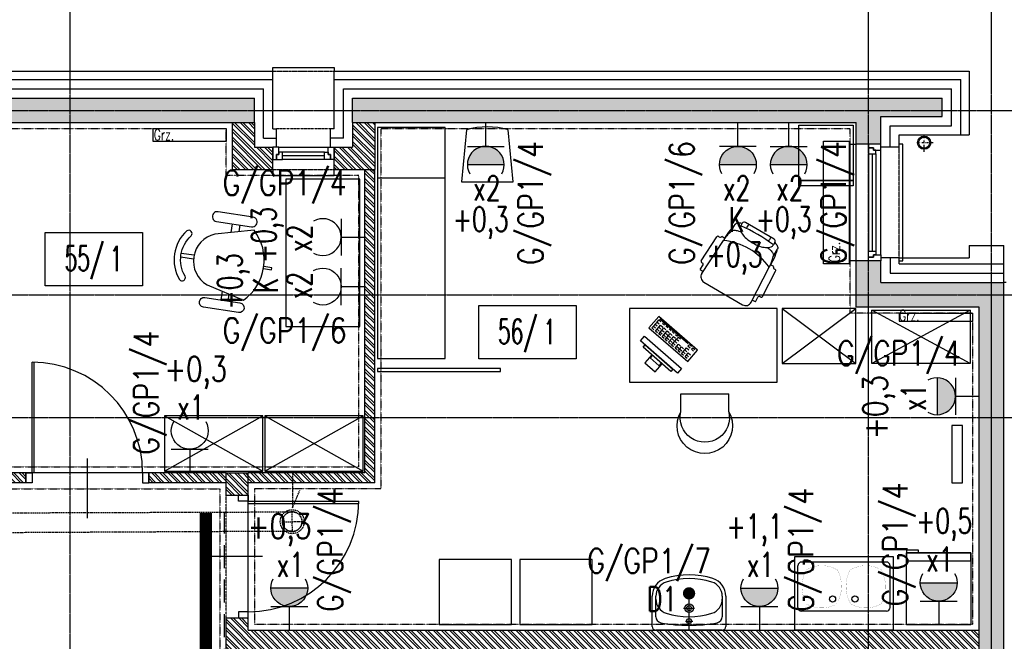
# Model space of a CAD drawing. Extents: x -7228 to 74941, y -112898 to 85621.
# Tile 456 of 635: x 55686 to 56488, y 39284 to 39790. Entities that reach past the tile are written whole.
import ezdxf
from ezdxf.enums import TextEntityAlignment as Align

# ---------------------------------------------------------------- set-up
doc = ezdxf.new("R2010")
doc.units = 0
for name, pattern in [('CENTER', [2, 1.25, -0.25, 0.25, -0.25]), ('DASHDOT', [1, 0.5, -0.25, 0, -0.25]), ('DASHED', [0.75, 0.5, -0.25]), ('DASHED2', [0.375, 0.25, -0.125]), ('DIVIDE', [31.75, 12.7, -6.35, 0, -6.35, 0, -6.35])]:
    doc.linetypes.add(name, pattern=pattern)
doc.layers.get('0').update_dxf_attribs({"color": 101, "linetype": 'CONTINUOUS'})
for name, color, linetype in [('Drz---drzwi', 5, 'CONTINUOUS'), ('E35', 6, 'CONTINUOUS'), ('E50', 3, 'CONTINUOUS'), ('E50kor', 3, 'CONTINUOUS'), ('Ins-co', 2, 'CONTINUOUS'), ('Ins-ppoz-opis', 240, 'CONTINUOUS'), ('Ins-went', 141, 'CONTINUOUS'), ('Mkd-piony', 86, 'CONTINUOUS'), ('Okn---okna', 5, 'CONTINUOUS'), ('Opis-pom', 6, 'CONTINUOUS'), ('Opis_pom_ramka', 6, 'CONTINUOUS'), ('Os-osie glowne', 1, 'CENTER'), ('Sc-beton', 7, 'CONTINUOUS'), ('Sc-beton-hatch', 86, 'CONTINUOUS'), ('Sc-cegla pustak', 42, 'CONTINUOUS'), ('Sc-cegla pustak-hatch', 8, 'CONTINUOUS'), ('Sc-drewno', 22, 'CONTINUOUS'), ('Sc-izolacja term-styropian', 151, 'STYROPIAN-KA'), ('Sc-kamien', 31, 'CONTINUOUS'), ('Sc-nadproza kon', 5, 'DASHED2'), ('Sc-silikat', 61, 'CONTINUOUS'), ('Suf-widok', 8, 'CONTINUOUS'), ('Wyp-kuchnia', 71, 'CONTINUOUS'), ('Wyp-meble', 155, 'CONTINUOUS'), ('Wyp-sanitar', 131, 'CONTINUOUS')]:
    doc.layers.add(name, color=color, linetype=linetype)
doc.styles.add('KA wymiar', font='romans.shx', dxfattribs={"width": 0.6})
doc.styles.add('ROMANS', font='romans', dxfattribs={"width": 0.85})
doc.linetypes.add('BATTING', pattern='A,0.0001,-0.1,[134,ltypeshp.shx,S=0.1,R=0,X=-0.1,Y=0],-0.2,[134,ltypeshp.shx,S=0.1,R=180,X=0.1,Y=0],-0.1', length=0.4001)
doc.linetypes.add('STYROPIAN-KA', pattern='A,0.0001,-0.1,[135,ltypeshp.shx,S=0.1,R=0,X=-0.1,Y=0],0,[135,ltypeshp.shx,S=0.1,R=180,X=0.1,Y=0],-0.1', length=0.2001)
doc.linetypes.add('ZIGZAG', pattern='A,0.00254,-5.08,[131,ltypeshp.shx,S=5.08,R=0,X=-5.08,Y=0],-10.16,[131,ltypeshp.shx,S=5.08,R=180,X=5.08,Y=0],-5.08', length=20.32254)

# ---------------------------------------------------------------- blocks, each defined once
blk = doc.blocks.new('_0630_DRZWI_90')
at = {"ltscale": 7}
for p, q in [((5, 8), (5, 98)), ((6.8, 8), (6.8, 97.98))]:
    blk.add_line(p, q, dxfattribs=at)
at = {"ltscale": 25}
for p, q in [((50, 19.7), (50, -28.9)), ((5, 8), (0, 8)), ((0, 8), (5, 8)), ((0, 0), (0, 8)), ((5, 0), (0, 0)), ((5, 0), (0, 0)), ((95, 8), (5, 8)), ((5, 8), (5, 0)), ((95, 8), (95, 0)), ((100, 8), (95, 8)), ((95, 0), (100, 0)), ((95, 0), (100, 0)), ((100, 0), (100, 8))]:
    blk.add_line(p, q, dxfattribs=at)
at = {"ltscale": 7}
blk.add_arc((5, 8), 90, 0, 90, dxfattribs=at)
blk = doc.blocks.new('_fkhjgfkk')
for p, q in [((-18, -95), (-18, 0)), ((-18, 0), (-15, 0)), ((20, -95), (20, 0)), ((25, 0), (20, 0)), ((25, -95), (25, 0)), ((0, -90), (0, -5)), ((4, -8), (4, -87)), ((7, -8), (7, -87)), ((10, -8), (10, -87)), ((-15, -95), (-18, -95)), ((20, -95), (25, -95))]:
    blk.add_line(p, q)
at = {"linetype": 'DASHED2'}
blk.add_line((-15, -95), (-15, 0), dxfattribs=at)
for points in [[(0, -5), (0, 0), (10, 0), (10, -3), (6, -3), (6, -5)], [(4, -8), (4, -5), (6, -5), (6, -3), (10, -3), (10, -5), (10, -8)], [(4, -87), (4, -90), (6, -90), (6, -92), (10, -92), (10, -90), (10, -87)], [(0, -90), (0, -95), (10, -95), (10, -92), (6, -92), (6, -90)]]:
    blk.add_lwpolyline(points, close=True)
blk = doc.blocks.new('umywalka_60x45')
at = {"ltscale": 25}
for p, q in [((-27, 0), (27, 0)), ((-30, -27.72), (-30, -3)), ((3, -7.5), (-3, -7.5)), ((0, -4.5), (0, -10.5)), ((30, -3), (30, -27.72)), ((-27, -27.72), (-27, -11.03)), ((0, -13.5), (0, -22.5)), ((27, -11.03), (27, -27.72)), ((4.5, -18), (-4.5, -18))]:
    blk.add_line(p, q, dxfattribs=at)
for centre, radius in [((0, -7.5), 2), ((0, -18), 3.5), ((0, -18), 2)]:
    blk.add_circle(centre, radius, dxfattribs=at)
for centre, radius, start, end in [((27, -3), 3, 0, 90), ((-27, -3), 3, 90, 180), ((-22, -11.03), 5, 100.52627, 180), ((0, -129.43), 125.43, 79.47373, 100.52627), ((22, -11.03), 5, 0, 79.47373), ((-15, -25.28), 12, 107.3129, 180), ((0, -73.4), 62.4, 72.6871, 107.3129), ((15, -25.28), 12, 0, 72.6871), ((-15, -27.72), 15, 180, 252.6871), ((-15, -27.72), 12, 180, 252.6871), ((15, -27.72), 12, 287.3129, 0), ((15, -27.72), 15, 287.3129, 0), ((0, 20.4), 62.4, 252.6871, 287.3129), ((0, 20.4), 65.4, 252.6871, 287.3129)]:
    blk.add_arc(centre, radius, start, end, dxfattribs=at)
blk = doc.blocks.new('zle02_r')
for p, q in [((0, 60), (80, 60)), ((0, 0), (0, 60)), ((80, 60), (80, 0)), ((2.5, 41.5), (2.5, 7.5)), ((5.5, 44.5), (74.5, 44.5)), ((77.5, 41.5), (77.5, 7.5)), ((80, 0), (0, 0)), ((5.5, 4.5), (74.5, 4.5))]:
    blk.add_line(p, q)
at = {"const_width": 0.1}
for points in [[(9.817, 38.585, -0.2615524), (34.552, 38.585, -0.2548149), (35.07, 11.033, -0.276517), (9.817, 10.774, -0.2608079), (9.817, 38.585, -1.0083853)], [(70.555, 38.585, 0.2615524), (45.82, 38.585, 0.2548149), (45.302, 11.033, 0.276517), (70.555, 10.774, 0.2608079), (70.555, 38.585, 1.0083853)]]:
    blk.add_lwpolyline(points, format="xyb", dxfattribs=at)
for centre in [(31.057, 34.594), (49.315, 34.594)]:
    blk.add_circle(centre, 2.5)
for centre, start, end in [((5.5, 41.5), 90, 180), ((74.5, 41.5), 0, 90), ((5.5, 7.5), 180, 270), ((74.5, 7.5), 270, 0)]:
    blk.add_arc(centre, 3, start, end)
blk = doc.blocks.new('_fkghjkljhl')
for p, q in [((-50, 85), (-50, 88)), ((-50, 88), (0, 88)), ((0, 88), (0, 85)), ((-45, 23), (-5, 23)), ((-8, 19), (-42, 19)), ((-8, 16), (-42, 16)), ((-8, 13), (-42, 13)), ((-50, 5), (-50, 0)), ((-50, 0), (0, 0)), ((0, 0), (0, 5))]:
    blk.add_line(p, q)
at = {"linetype": 'DASHED2'}
for p, q in [((-50, 85), (0, 85)), ((-50, 5), (0, 5))]:
    blk.add_line(p, q, dxfattribs=at)
for points in [[(-45, 23), (-50, 23), (-50, 13), (-47, 13), (-47, 17), (-45, 17)], [(-42, 19), (-45, 19), (-45, 17), (-47, 17), (-47, 13), (-45, 13), (-42, 13)], [(-8, 19), (-5, 19), (-5, 17), (-3, 17), (-3, 13), (-5, 13), (-8, 13)], [(-5, 23), (0, 23), (0, 13), (-3, 13), (-3, 17), (-5, 17)]]:
    blk.add_lwpolyline(points, close=True)
blk = doc.blocks.new('_opis_pom_metka')
at = {"layer": 'Opis_pom_ramka'}
blk.add_lwpolyline([(-33.13, 0), (32.87, 0), (32.87, -36), (-33.13, -36)], close=True, dxfattribs=at)
at = {"style": 'KA wymiar', "width": 0.6}
blk.add_attdef('KO/', text='', height=16.8, dxfattribs=at).set_placement((3.45, -25.87), align=Align.RIGHT)
blk.add_attdef('NR', (3.8, -26.16), '', height=16.8, dxfattribs=at)
blk = doc.blocks.new('rs75')
at = {"layer": 'Mkd-piony', "color": 251, "linetype": 'DASHDOT', "ltscale": 3}
for p, q in [((4242.42, -1395.53), (4230.15, -1395.53)), ((4236.28, -1401.66), (4236.28, -1389.4))]:
    blk.add_line(p, q, dxfattribs=at)
at = {"layer": 'Mkd-piony', "color": 251, "ltscale": 10}
blk.add_circle((4236.28, -1395.53), 4.5, dxfattribs=at)
at = {"layer": 'Mkd-piony'}
blk.add_circle((4236.28, -1395.53), 3.75, dxfattribs=at)
blk = doc.blocks.new('f003')
for p, q in [((-1.57, 74.64), (-1.57, 64.11)), ((1.57, 74.64), (1.57, 64.11))]:
    blk.add_line(p, q)
for points in [[(-16.72, 68.75, -0.355253), (16.72, 68.75, 0.881097), (20.07, 72.87, 0.355253), (-20.07, 72.87, 0.881097)], [(-28.78, 18.9, 0.427449), (28.78, 18.9), (20.81, 50.02, 0.679656), (-20.81, 50.02)], [(-31.3, 21.37, -1), (-39.3, 21.37), (-39.3, 50.18, -1), (-31.3, 50.18)], [(31.3, 21.37, 1), (39.3, 21.37), (39.3, 50.18, 1), (31.3, 50.18)]]:
    blk.add_lwpolyline(points, format="xyb", close=True)
for points in [[(-24.15, 36.98), (-31.3, 36.98)], [(24.15, 36.98), (31.3, 36.98)], [(-31.3, 31.03), (-25.68, 31.03)], [(31.3, 31.03), (25.68, 31.03)], [(-0.85, 6.61), (-0.85, 0), (0.85, 0), (0.85, 6.61)]]:
    blk.add_lwpolyline(points)
blk = doc.blocks.new('lodówka electrolux')
at = {"layer": 'Wyp-meble'}
for points in [[(-52.5, 0), (0, 0), (0, 58.7), (-52.5, 58.7)], [(0, 0), (-52.5, 0), (-52.5, 6.62), (0, 6.62)], [(-52.5, 0), (-42.55, 0), (-42.55, -2.01), (-52.5, -2.01)]]:
    blk.add_lwpolyline(points, close=True, dxfattribs=at)
blk = doc.blocks.new('sof11_r')
for p, q in [((19.98, 34.88), (19.38, 34.85)), ((19.38, 34.85), (19.53, 31.85)), ((20.87, 36.93), (20.93, 35.93)), ((53.8, 33.56), (21.8, 31.85)), ((45.17, 39.11), (21.82, 37.98)), ((46.23, 38.16), (46.28, 37.16)), ((51.6, 36.44), (47.33, 36.22)), ((51.6, 36.44), (51.76, 33.45)), ((2, 25.76), (4.37, 25.76)), ((12.61, 30.34), (5.61, 30.34)), ((59.07, -7.89), (59.07, 28.56)), ((0, 23.76), (0, -3.09)), ((2, -5.09), (4.37, -5.09)), ((12.61, -9.66), (5.61, -9.66)), ((19.38, -14.18), (19.53, -11.18)), ((19.98, -14.21), (19.38, -14.18)), ((20.87, -16.26), (20.93, -15.26)), ((53.8, -12.88), (21.8, -11.18)), ((51.6, -15.77), (47.33, -15.54)), ((51.6, -15.77), (51.76, -12.78)), ((45.17, -18.43), (21.82, -17.31)), ((46.23, -17.49), (46.28, -16.49))]:
    blk.add_line(p, q)
for points in [[(2.23, 25.76, -0.030204), (2.78, 27.41, -0.097163), (4.32, 29.79, -0.203453), (5.61, 30.34, -0.203453)], [(4.37, -5.09, 0.184283), (6.75, -4.18, 0.102242), (9.43, -0.57, 0.061197), (10.93, 4.08, 0.047488), (11.52, 10.34, 0.047488), (10.93, 16.59, 0.061197), (9.43, 21.24, 0.102242), (6.75, 24.85, 0.184283), (4.37, 25.76, 0.184283)], [(8.71, 22.55, -0.01879), (8.95, 24.41, -0.054131), (9.78, 27.41, -0.097163), (11.32, 29.79, -0.203453), (12.61, 30.34, -0.203453)], [(2.23, -5.09, 0.030204), (2.78, -6.74, 0.097163), (4.32, -9.12, 0.203453), (5.61, -9.66, 0.203453)], [(8.71, -1.88, 0.01879), (8.95, -3.74, 0.054131), (9.78, -6.74, 0.097163), (11.32, -9.12, 0.203453), (12.61, -9.66, 0.203453)]]:
    blk.add_lwpolyline(points, format="xyb")
for centre, radius, start, end in [((19.93, 35.88), 1, 273.04478, 3.04478), ((21.87, 36.99), 1, 93.04478, 183.04478), ((45.23, 38.11), 1, 3.04478, 93.04478), ((47.28, 37.21), 1, 183.04478, 273.04478), ((54.07, 28.56), 5, 0, 93.04478), ((2, 23.76), 2, 90, 180), ((122.88, 10.34), 119.5, 172.58553, 187.41447), ((18.77, -22.91), 54.85, 86.83081, 103.88055), ((21.41, 5.61), 26.24, 89.1562, 109.59965), ((68.33, 10.34), 51.27, 155.1826, 204.8174), ((1.91, 14.05), 6.89, 73.91414, 106.08586), ((1.91, 6.62), 6.89, 253.91414, 286.08586), ((2, -3.09), 2, 180, 270), ((54.07, -7.89), 5, 266.95522, 0), ((18.77, 43.58), 54.85, 256.11945, 273.16919), ((21.41, 15.06), 26.24, 250.40035, 270.8438), ((19.93, -15.21), 1, 356.95522, 86.95522), ((47.28, -16.54), 1, 86.95522, 176.95522), ((21.87, -16.31), 1, 176.95522, 266.95522), ((45.23, -17.44), 1, 266.95522, 356.95522)]:
    blk.add_arc(centre, radius, start, end)
blk = doc.blocks.new('klawiatura do PC')
at = {"layer": 'Wyp-meble'}
blk.add_lwpolyline([(0, 0), (46.62, 0), (46.62, -13.54), (0, -13.54)], close=True, dxfattribs=at)
for points in [[(4.66, -1.7), (2.2, -1.7), (2.2, -8.71), (4.66, -8.71)], [(2.2, -3.82), (4.69, -3.82)], [(2.2, -6.22), (4.69, -6.22)], [(2.2, -8.71), (2.2, -11.22), (4.68, -11.22)], [(9, -1.7), (6.54, -1.7), (6.54, -8.71), (9, -8.71)], [(6.54, -3.82), (9.02, -3.82)], [(6.54, -6.22), (9.02, -6.22)], [(12.79, -1.7), (10.32, -1.7), (10.32, -8.71), (12.79, -8.71)], [(10.32, -3.82), (12.81, -3.82)], [(10.32, -6.22), (12.81, -6.22)], [(16.76, -1.7), (14.29, -1.7), (14.29, -8.71), (16.76, -8.71)], [(14.29, -3.82), (16.78, -3.82)], [(14.29, -6.22), (16.78, -6.22)], [(20.54, -1.7), (18.08, -1.7), (18.08, -8.71), (20.54, -8.71)], [(18.08, -3.82), (20.56, -3.82)], [(18.08, -6.22), (20.56, -6.22)], [(24.51, -1.7), (22.05, -1.7), (22.05, -8.71), (24.51, -8.71)], [(22.05, -3.82), (24.53, -3.82)], [(22.05, -6.22), (24.53, -6.22)], [(28.2, -1.7), (25.74, -1.7), (25.74, -8.71), (28.2, -8.71)], [(25.74, -3.82), (28.22, -3.82)], [(25.74, -6.22), (28.22, -6.22)], [(25.74, -8.71), (25.74, -11.22), (28.22, -11.22)], [(32.45, -1.7), (29.98, -1.7), (29.98, -6.25), (32.45, -6.25)], [(29.98, -3.82), (32.47, -3.82)], [(36.14, -1.7), (33.68, -1.7), (33.68, -6.25), (36.14, -6.25)], [(33.68, -3.82), (36.16, -3.82)], [(40.2, -1.7), (37.74, -1.7), (37.74, -8.71), (40.2, -8.71)], [(37.74, -3.82), (40.22, -3.82)], [(37.74, -6.22), (40.22, -6.22)], [(44.36, -1.7), (41.89, -1.7), (41.89, -6.25), (44.36, -6.25)], [(41.89, -3.82), (44.38, -3.82)], [(2.21, -12.7), (36.08, -12.7)], [(6.54, -11.23), (9.13, -11.23)], [(10.42, -11.23), (13.01, -11.23)], [(14.39, -11.23), (16.97, -11.23)], [(18.17, -11.23), (20.76, -11.23)], [(22.14, -11.23), (24.73, -11.23)], [(40.26, -10.56), (37.7, -10.56), (37.7, -12.54), (40.26, -12.54)], [(44.39, -10.6), (41.9, -10.6), (41.9, -12.54), (44.35, -12.54)]]:
    blk.add_lwpolyline(points, dxfattribs=at)
blk = doc.blocks.new('monitor')
at = {"layer": 'Wyp-meble'}
for points in [[(14.34, -37.34), (19, -35.55), (4.67, 1.79), (0, 0)], [(17.21, -30.88), (19.55, -29.99), (8.79, -1.98), (6.46, -2.88)], [(12.15, -10.73), (20.33, -7.58), (24.37, -18.1), (16.19, -21.24)], [(12.38, -11.32), (15.06, -10.28), (18.65, -19.62), (15.96, -20.65)]]:
    blk.add_lwpolyline(points, close=True, dxfattribs=at)
blk = doc.blocks.new('W046')
for p, q in [((0, 20.9), (0, 0)), ((56.2, 20.9), (56.2, 0)), ((0, 0), (56.2, 0))]:
    blk.add_line(p, q)
for centre, radius, start, end in [((28.1, 37.4), 32.6, 329.5569, 210.4431), ((28.1, 27.7), 28.9, 346.3666, 193.6334)]:
    blk.add_arc(centre, radius, start, end)
blk = doc.blocks.new('A$C5F631330')
at = {"layer": 'Wyp-meble'}
for p, q in [((5180.36, 5130.01), (5235.36, 5130.01)), ((5509.75, 5023.9), (5569.75, 4978.9)), ((5509.75, 4978.9), (5569.75, 5023.9)), ((5662.74, 5022.4), (5582.74, 4978.9)), ((5662.74, 4978.9), (5582.74, 5022.4)), ((5006.85, 4936.43), (5086.85, 4891.43)), ((5006.85, 4891.43), (5086.85, 4936.43)), ((5088.6, 4936.43), (5168.6, 4891.43)), ((5088.6, 4891.43), (5168.6, 4936.43))]:
    blk.add_line(p, q, dxfattribs=at)
for points in [[(5235.36, 4983.01), (5235.36, 5171.01), (5180.36, 5171.01), (5180.36, 4983.01)], [(5523.35, 5172.84), (5567.35, 5172.84), (5567.35, 5127.84), (5523.35, 5127.84)], [(5105.72, 5129.11), (5105.72, 5009.11), (5165.72, 5009.11), (5165.72, 5129.11)], [(5567.35, 5123.59), (5523.35, 5123.59), (5523.35, 5127.84), (5567.35, 5127.84)], [(5509.75, 5023.9), (5509.75, 4978.9), (5569.75, 4978.9), (5569.75, 5023.9)], [(5662.74, 4978.9), (5582.74, 4978.9), (5582.74, 5022.4), (5662.74, 5022.4)], [(5180.36, 4975.07), (5180.36, 4972.57), (5280.36, 4972.57), (5280.36, 4975.07)], [(5006.85, 4891.43), (5086.85, 4891.43), (5086.85, 4936.43), (5006.85, 4936.43)], [(5088.6, 4891.43), (5168.6, 4891.43), (5168.6, 4936.43), (5088.6, 4936.43)], [(5647.9, 4928.5), (5647.9, 4882), (5656.4, 4882), (5656.4, 4928.5)], [(5289.42, 4766.69), (5289.42, 4819.69), (5230.42, 4819.69), (5230.42, 4766.69)], [(5355, 4766.69), (5355, 4819.69), (5296, 4819.69), (5296, 4766.69)]]:
    blk.add_lwpolyline(points, close=True, dxfattribs=at)
blk.add_lwpolyline([(5248.68, 5126.98), (5290.78, 5126.98), (5286.49, 5169.09, 0.146016), (5252.7, 5169.09)], format="xyb", close=True, dxfattribs=at)
blk.add_lwpolyline([(5385.49, 5023.9), (5385.49, 4963.9), (5505.49, 4963.9), (5505.49, 5023.9), (5385.49, 5023.9)], dxfattribs=at)
for name, p, rotation in [('f003', (5094.08, 5056.11), 81.31794638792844), ('sof11_r', (5482.51, 5092.25), 239.7635148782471)]:
    blk.add_blockref(name, p, dxfattribs=dict(at, rotation=rotation))
for name, p, xscale, yscale, zscale, rotation in [('klawiatura do PC', (5401.15, 5008.14), -0.9000000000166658, 0.8999999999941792, 0.9, 138.9334507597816), ('W046', (5427.21, 4954.22), -0.6929999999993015, 0.6929999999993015, 0.6930000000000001, 180)]:
    blk.add_blockref(name, p, dxfattribs=dict(at, xscale=xscale, yscale=yscale, zscale=zscale, rotation=rotation))
at = {"layer": 'Wyp-meble', "xscale": -1}
for name, p, rotation in [('monitor', (5397.6, 5001.28), 69.9367676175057), ('lodówka electrolux', (5663.32, 4825.05), 180)]:
    blk.add_blockref(name, p, dxfattribs=dict(at, rotation=rotation))
blk = doc.blocks.new('g2')
at = {"layer": 'E35'}
blk.add_line((15, 19.27), (-15, 19.27), dxfattribs=at)
blk.add_arc((0, 34.27), 15, 150, 30, dxfattribs=at)
at = {"layer": 'E50'}
blk.add_line((0, 19.27), (0, 0), dxfattribs=at)

msp = doc.modelspace()

# ---------------------------------------------------------------- hatches: boundary and pattern name
at = {"layer": 'E35'}
for points in [[(56050.926, 39672.202, -1), (56080.926, 39672.202)], [(56256.139, 39672.202, -1), (56286.139, 39672.202)], [(56297.574, 39672.202, -1), (56327.574, 39672.202)], [(56433.277, 39468.828, 1), (56433.277, 39498.828)], [(56449.621, 39332.095), (56419.621, 39332.095, 1)], [(55890.941, 39327.742, 1), (55920.941, 39327.742)], [(56303.635, 39327.742), (56273.635, 39327.742, 1)]]:
    msp.add_hatch(color=256, dxfattribs=at).paths.add_polyline_path(points)
at = {"layer": 'Sc-beton-hatch'}
h = msp.add_hatch(dxfattribs=at)
h.set_pattern_fill('ANSI33', color=256, style=0)
h.paths.add_polyline_path([(54897.547, 39726.472), (54897.547, 39706.472), (54947.547, 39706.472), (54947.547, 39688.972), (54967.547, 39688.972), (54967.547, 39706.472), (55377.547, 39706.472), (55377.547, 39726.472)])
h.paths.add_polyline_path([(54967.547, 39593.972), (54947.547, 39593.972), (54947.547, 39576.472), (54807.547, 39576.472), (54807.547, 39556.472), (54847.547, 39556.472), (54847.547, 39066.472), (54497.547, 39066.472), (54497.547, 39046.472), (54847.547, 39046.472), (54847.547, 39003.472), (54867.547, 39003.472), (54867.547, 39046.472), (55360.547, 39046.472), (55360.547, 39066.472), (54867.547, 39066.472), (54867.547, 39556.472), (54967.547, 39556.472)])
h.paths.add_polyline_path([(55562.547, 39591.472), (55537.547, 39591.472), (55537.547, 39541.472), (55562.547, 39541.472)])
h.paths.add_polyline_path([(55877.547, 39706.472), (55877.547, 39726.472), (55457.547, 39726.472), (55457.547, 39706.472)])
h = msp.add_hatch(dxfattribs=at)
h.set_pattern_fill('ANSI33', color=256, style=0)
h.paths.add_polyline_path([(56437.547, 39711.472), (56437.547, 39726.472), (55957.547, 39726.472), (55957.547, 39706.472), (56367.547, 39706.472), (56367.547, 39688.972), (56387.547, 39688.972), (56387.547, 39711.472)])
h.paths.add_polyline_path([(56387.547, 39576.472), (56387.547, 39593.972), (56367.547, 39593.972), (56367.547, 39556.472), (56467.547, 39556.472), (56467.547, 39066.472), (56445.547, 39066.472), (56445.547, 39046.472), (56467.547, 39046.472), (56467.547, 39003.472), (56487.547, 39003.472), (56487.547, 39576.472)])
h.paths.add_polyline_path([(56076.547, 39066.472), (56076.547, 39046.472), (56385.547, 39046.472), (56385.547, 39066.472)])
h.paths.add_polyline_path([(56046.547, 39046.472), (56046.547, 39066.472), (55946.547, 39066.472), (55946.547, 39046.472)])
at = {"layer": 'Sc-cegla pustak-hatch'}
h = msp.add_hatch(dxfattribs=at)
h.set_pattern_fill('ANSI32', color=256, scale=0.5, angle=90, style=0)
h.paths.add_polyline_path([(55562.547, 39706.472), (55554.547, 39706.472), (55554.547, 39591.472), (55562.547, 39591.472)])
h.paths.add_polyline_path([(55562.547, 39541.472), (55554.547, 39541.472), (55554.547, 39421.472), (55523.547, 39421.472), (55523.547, 39413.472), (55691.547, 39413.472), (55691.547, 39421.472), (55562.547, 39421.472)])
h.paths.add_polyline_path([(55854.547, 39413.472), (55854.547, 39421.472), (55791.547, 39421.472), (55791.547, 39413.472)])
h.paths.add_polyline_path([(55975.547, 39413.472), (55975.547, 39668.472), (55967.547, 39668.472), (55967.547, 39421.472), (55872.547, 39421.472), (55872.547, 39413.472)])
h = msp.add_hatch(dxfattribs=at)
h.set_pattern_fill('ANSI32', color=256, scale=0.5, angle=90, style=0)
h.paths.add_polyline_path([(55877.547, 39686.472), (55877.547, 39706.472), (55859.547, 39706.472), (55859.547, 39668.472), (55892.547, 39668.472), (55892.547, 39686.472)])
h.paths.add_polyline_path([(55975.547, 39668.472), (55975.547, 39706.472), (55957.547, 39706.472), (55957.547, 39686.472), (55942.547, 39686.472), (55942.547, 39668.472)])
h.paths.add_polyline_path([(55854.547, 39421.472), (55854.547, 39403.472), (55872.547, 39403.472), (55872.547, 39421.472)])
h.paths.add_polyline_path([(55872.547, 39275.472), (56367.547, 39275.472), (56367.547, 39066.472), (56385.547, 39066.472), (56385.547, 39275.472), (56467.547, 39275.472), (56467.547, 39293.472), (55872.547, 39293.472), (55872.547, 39303.472), (55854.547, 39303.472), (55854.547, 39214.472), (55872.547, 39214.472)])
h.paths.add_polyline_path([(55872.547, 39098.472), (55872.547, 39114.472), (55854.547, 39114.472), (55854.547, 39066.472), (55854.547, 39046.472), (55872.547, 39046.472), (55872.547, 39066.472), (55865.047, 39066.472), (55865.047, 39073.972), (55872.547, 39073.972), (55872.547, 39080.472), (55946.547, 39080.472), (55946.547, 39066.472), (55964.547, 39066.472), (55964.547, 39098.472)])

# ---------------------------------------------------------------- linework, layer by layer
at = {"layer": 'E35'}
for p, q in [((56080.926, 39672.202), (56050.926, 39672.202)), ((56286.139, 39672.202), (56256.139, 39672.202)), ((56327.574, 39672.202), (56297.574, 39672.202)), ((56433.277, 39498.828), (56433.277, 39468.828)), ((56419.621, 39332.095), (56449.621, 39332.095)), ((55920.941, 39327.742), (55890.941, 39327.742)), ((56273.635, 39327.742), (56303.635, 39327.742)), ((56231.403, 39293.472), (56231.403, 39323.472))]:
    msp.add_line(p, q, dxfattribs=at)
at = {"layer": 'E35', "const_width": 5}
msp.add_lwpolyline([(56231.403, 39325.972, 1), (56231.403, 39320.972, 1)], format="xyb", close=True, dxfattribs=at)
at = {"layer": 'E50kor', "linetype": 'DASHED2', "ltscale": 75}
msp.add_line((55853.094, 38837.807), (55853.094, 39388.769), dxfattribs=at)
at = {"layer": 'E50kor', "const_width": 10}
msp.add_lwpolyline([(55838.094, 38852.807), (55838.094, 39388.769)], dxfattribs=at)
at = {"layer": 'Ins-co'}
for points in [[(55794.902, 39701.376), (55794.902, 39691.376), (55854.902, 39691.376), (55854.902, 39701.376)], [(56340.816, 39691.472), (56361.816, 39691.472), (56361.816, 39591.472), (56340.816, 39591.472)], [(56402.341, 39551.286), (56402.341, 39544.886), (56462.341, 39544.886), (56462.341, 39551.286)]]:
    msp.add_lwpolyline(points, close=True, dxfattribs=at)
at = {"layer": 'Ins-ppoz-opis', "linetype": 'ZIGZAG', "ltscale": 0.038}
msp.add_lwpolyline([(56477.547, 39003.472), (56477.547, 39576.472)], dxfattribs=at)
at = {"layer": 'Ins-went', "linetype": 'DASHED', "ltscale": 2}
for p, q in [((55649.358, 39388.927), (55908.158, 39389.794)), ((55908.546, 39373.799), (55908.158, 39389.794)), ((55900.355, 39381.602), (55916.35, 39381.99)), ((55649.358, 39372.927), (55908.536, 39374.235))]:
    msp.add_line(p, q, dxfattribs=at)
msp.add_lwpolyline([(55908.509, 39423.282), (55908.509, 39393.044), (55914.531, 39407.058)], dxfattribs=at)
for radius in [9.75, 8]:
    msp.add_circle((55908.352, 39381.796), radius, dxfattribs=at)
for start, end in [(91.388484, 271.388484), (271.388484, 91.388484)]:
    msp.add_arc((55908.352, 39381.796), 8, start, end, dxfattribs=at)
at = {"layer": 'Os-osie glowne'}
for points in [[(55727.547, 34021.472), (55727.547, 39998.472)], [(56377.547, 34021.472), (56377.547, 39998.472)], [(56477.547, 34021.472), (56477.547, 39998.472)], [(50700.047, 39716.472), (62792.547, 39716.472)], [(50700.047, 39566.472), (62792.547, 39566.472)], [(50700.047, 39466.472), (62792.547, 39466.472)]]:
    msp.add_lwpolyline(points, dxfattribs=at)
at = {"layer": 'Sc-beton'}
for points in [[(55457.547, 39726.472), (55877.547, 39726.472)], [(55877.547, 39706.472), (55877.547, 39726.472)], [(55957.547, 39726.472), (56437.547, 39726.472)], [(55957.547, 39706.472), (55957.547, 39726.472)], [(56437.547, 39711.472), (56437.547, 39726.472)], [(56387.547, 39711.472), (56437.547, 39711.472)], [(56387.547, 39688.972), (56387.547, 39711.472)], [(55457.547, 39706.472), (55877.547, 39706.472)], [(55957.547, 39706.472), (56367.547, 39706.472)], [(56367.547, 39688.972), (56367.547, 39706.472)], [(56387.547, 39688.972), (56367.547, 39688.972)], [(56367.547, 39556.472), (56367.547, 39593.972)], [(56387.547, 39593.972), (56367.547, 39593.972)], [(56387.547, 39576.472), (56387.547, 39593.972)], [(56387.547, 39576.472), (56487.547, 39576.472)], [(56487.547, 39003.472), (56487.547, 39576.472)], [(56467.547, 39556.472), (56367.547, 39556.472)], [(56467.547, 39066.472), (56467.547, 39556.472)]]:
    msp.add_lwpolyline(points, dxfattribs=at)
at = {"layer": 'Sc-cegla pustak'}
for points in [[(55859.547, 39706.472), (55859.547, 39668.472)], [(55877.547, 39706.472), (55877.547, 39686.472)], [(55957.547, 39706.472), (55957.547, 39686.472)], [(55975.547, 39706.472), (55975.547, 39668.472)], [(55877.547, 39686.472), (55892.547, 39686.472)], [(55892.547, 39668.472), (55892.547, 39686.472)], [(55942.547, 39686.472), (55957.547, 39686.472)], [(55942.547, 39668.472), (55942.547, 39686.472)], [(55859.547, 39668.472), (55892.547, 39668.472)], [(55942.547, 39668.472), (55975.547, 39668.472)], [(55854.547, 39403.472), (55854.547, 39421.472)], [(55854.547, 39421.472), (55872.547, 39421.472)], [(55872.547, 39403.472), (55872.547, 39421.472)], [(55854.547, 39403.472), (55872.547, 39403.472)], [(55854.547, 39214.472), (55854.547, 39303.472)], [(55854.547, 39303.472), (55872.547, 39303.472)], [(55872.547, 39293.472), (55872.547, 39303.472)], [(55872.547, 39293.472), (55872.547, 39303.472)], [(55872.547, 39293.472), (56467.547, 39293.472)]]:
    msp.add_lwpolyline(points, dxfattribs=at)
at = {"layer": 'Sc-drewno'}
for points in [[(56459.547, 39606.472), (56487.547, 39606.472)], [(56459.547, 39606.472), (56459.547, 39596.472)], [(56487.547, 39591.472), (56487.547, 39606.472)], [(56402.547, 39596.472), (56459.547, 39596.472)]]:
    msp.add_lwpolyline(points, dxfattribs=at)
at = {"layer": 'Sc-izolacja term-styropian', "linetype": 'ByBlock'}
for points in [[(55442.547, 39741.472), (55892.547, 39741.472)], [(55892.547, 39701.472), (55892.547, 39741.472)], [(55942.547, 39741.472), (56452.547, 39741.472)], [(55942.547, 39701.472), (55942.547, 39741.472)], [(56452.547, 39696.472), (56452.547, 39741.472)], [(55892.547, 39701.472), (55895.547, 39701.472)], [(55895.547, 39686.472), (55895.547, 39701.472)], [(55939.547, 39686.472), (55939.547, 39701.472)], [(55942.547, 39701.472), (55939.547, 39701.472)], [(56402.547, 39696.472), (56452.547, 39696.472)], [(56402.547, 39686.472), (56402.547, 39696.472)], [(56402.547, 39686.472), (56387.547, 39686.472)], [(56402.547, 39596.472), (56387.547, 39596.472)], [(56402.547, 39591.472), (56402.547, 39596.472)], [(56402.547, 39591.472), (56487.547, 39591.472)], [(56487.547, 39576.472), (56487.547, 39591.472)], [(56489.547, 39576.472), (56487.547, 39576.472)]]:
    msp.add_lwpolyline(points, dxfattribs=at)
at = {"layer": 'Sc-izolacja term-styropian', "linetype": 'BATTING', "ltscale": 0.35}
for points in [[(55450.047, 39733.972), (55885.047, 39733.972)], [(55885.047, 39693.972), (55885.047, 39733.972)], [(55950.047, 39733.972), (56445.047, 39733.972)], [(55950.047, 39693.972), (55950.047, 39733.972)], [(56445.047, 39703.972), (56445.047, 39733.972)], [(56395.047, 39703.972), (56445.047, 39703.972)], [(56395.047, 39686.472), (56395.047, 39703.972)], [(55885.047, 39693.972), (55895.547, 39693.972)], [(55950.047, 39693.972), (55939.547, 39693.972)], [(56395.047, 39596.472), (56395.047, 39583.972)], [(56395.047, 39583.972), (56487.547, 39583.972)]]:
    msp.add_lwpolyline(points, dxfattribs=at)
at = {"layer": 'Sc-kamien'}
for p, q in [((55942.547, 39741.472), (55942.547, 39748.472)), ((55942.547, 39748.472), (56459.547, 39748.472)), ((56459.547, 39748.472), (56459.547, 39696.472))]:
    msp.add_line(p, q, dxfattribs=at)
for points in [[(55442.547, 39748.472), (55892.547, 39748.472)], [(55892.547, 39741.472), (55892.547, 39748.472)], [(56452.547, 39696.472), (56459.547, 39696.472)]]:
    msp.add_lwpolyline(points, dxfattribs=at)
at = {"layer": 'Sc-nadproza kon', "linetype": 'DASHDOT', "ltscale": 0.5}
for points in [[(55939.547, 39701.472), (55895.547, 39701.472)], [(55854.547, 39303.472), (55854.547, 39403.472)]]:
    msp.add_lwpolyline(points, dxfattribs=at)
at = {"layer": 'Sc-silikat'}
for points in [[(55967.547, 39421.472), (55967.547, 39668.472)], [(55975.547, 39413.472), (55975.547, 39668.472)], [(55691.547, 39421.472), (55562.547, 39421.472)], [(55691.547, 39421.472), (55691.547, 39413.472)], [(55854.547, 39421.472), (55791.547, 39421.472)], [(55791.547, 39421.472), (55791.547, 39413.472)], [(55967.547, 39421.472), (55872.547, 39421.472)], [(55691.547, 39413.472), (55523.547, 39413.472)], [(55854.547, 39413.472), (55791.547, 39413.472)], [(55975.547, 39413.472), (55872.547, 39413.472)]]:
    msp.add_lwpolyline(points, dxfattribs=at)
at = {"layer": 'Suf-widok', "linetype": 'DIVIDE', "ltscale": 0.02}
for points in [[(55567.547, 39701.472), (55567.547, 39426.472), (55962.547, 39426.472), (55962.547, 39663.472), (55854.547, 39663.472), (55854.547, 39701.472)], [(55980.547, 39701.472), (55980.547, 39408.472), (55877.547, 39408.472), (55877.547, 39298.472), (56462.547, 39298.472), (56462.547, 39551.472), (56362.547, 39551.472), (56362.547, 39701.472)], [(56462.547, 39041.472), (56462.547, 38831.472), (54872.547, 38831.472), (54872.547, 39041.472), (55365.547, 39041.472), (55365.547, 39408.472), (55849.547, 39408.472), (55849.547, 39041.472)]]:
    msp.add_lwpolyline(points, close=True, dxfattribs=at)

# ---------------------------------------------------------------- block references
msp.add_blockref('A$C5F631330', (50797.547, 34531.472))
at = {"layer": 'Drz---drzwi'}
msp.add_blockref('_0630_DRZWI_90', (55691.547, 39413.472), dxfattribs=at)
at = {"layer": 'Drz---drzwi', "rotation": 270}
msp.add_blockref('_0630_DRZWI_90', (55864.547, 39403.472), dxfattribs=at)
at = {"layer": 'E35'}
for p, rotation in [((56065.926, 39706.472), 179.9999999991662), ((56312.574, 39706.472), 179.9999999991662), ((55967.547, 39613.339), 90), ((56467.547, 39483.828), 89.99999999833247)]:
    msp.add_blockref('g2', p, dxfattribs=dict(at, rotation=rotation))
at = {"layer": 'E35', "xscale": -1}
for p, rotation in [((56271.139, 39706.472), 180.0000000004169), ((55967.547, 39573.049), 90)]:
    msp.add_blockref('g2', p, dxfattribs=dict(at, rotation=rotation))
for p in [(55824.941, 39421.472), (55905.941, 39293.472), (56288.635, 39293.472), (56434.621, 39297.824)]:
    msp.add_blockref('g2', p, dxfattribs=at)
at = {"layer": 'Mkd-piony', "xscale": 1.200000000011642, "yscale": 1.200000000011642, "zscale": 1.2, "rotation": 1.945447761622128e-08}
msp.add_blockref('rs75', (51339.26, 41364.801), dxfattribs=at)
at = {"layer": 'Okn---okna'}
msp.add_blockref('_fkghjkljhl', (55942.547, 39663.472), dxfattribs=at)
at = {"layer": 'Okn---okna', "xscale": -1}
msp.add_blockref('_fkhjgfkk', (56387.547, 39688.972), dxfattribs=at)
at = {"layer": 'Opis-pom'}
ref = msp.add_blockref('_opis_pom_metka', (55747.111, 39617.011), dxfattribs=dict(at, xscale=1.2, yscale=1.2, zscale=1.2))
ref.add_attrib('KO/', '55/', dxfattribs={"layer": '0', "height": 20.16, "style": 'KA wymiar', "width": 0.6}).set_placement((55755.15, 39585.97), align=Align.RIGHT)
ref.add_attrib('NR', '1', (55759.884, 39585.614), dxfattribs={"layer": '0', "height": 20.16, "style": 'KA wymiar', "width": 0.6})
ref = msp.add_blockref('_opis_pom_metka', (56099.967, 39557.569), dxfattribs=dict(at, xscale=1.2, yscale=1.2, zscale=1.2))
ref.add_attrib('KO/', '56/', dxfattribs={"layer": '0', "height": 20.16, "style": 'KA wymiar', "width": 0.6}).set_placement((56108.006, 39526.528), align=Align.RIGHT)
ref.add_attrib('NR', '1', (56112.74, 39526.172), dxfattribs={"layer": '0', "height": 20.16, "style": 'KA wymiar', "width": 0.6})
at = {"layer": 'Wyp-kuchnia', "rotation": 180}
msp.add_blockref('zle02_r', (56397.547, 39353.472), dxfattribs=at)
at = {"layer": 'Wyp-sanitar', "rotation": 180}
msp.add_blockref('umywalka_60x45', (56231.403, 39293.472), dxfattribs=at)

# ---------------------------------------------------------------- texts
at = {"layer": 'E35', "style": 'ROMANS'}
for s, rotation, width, p in [('G/GP1/4', 90, 0.8, (56103.825, 39641.11)), ('G/GP1/6', 90, 0.8, (56226.923, 39641.11)), ('G/GP1/4', 90, 0.8, (56350.472, 39641.11)), ('G/GP1/4', 0, 0.8, (55902.186, 39655.999)), ('x2', 360, 0.7, (56066.858, 39653.14)), ('x2', 360, 0.7, (56313.505, 39653.14)), ('+0,3', 360, 0.7, (56061.892, 39624.901)), ('+0,3', 360, 0.7, (56308.539, 39624.901)), ('+0,3', 90, 0.7, (55888.257, 39615.048)), ('x2', 90, 0.7, (55914.215, 39612.407)), ('+0,3', 360, 0.7, (56268.564, 39596.097)), ('+0,3', 90, 0.7, (55860.628, 39577.316)), ('x2', 90, 0.7, (55914.215, 39573.981)), ('K', 90, 0.7, (55886.571, 39573.981)), ('G/GP1/6', 360, 0.8, (55902.186, 39535.993)), ('G/GP1/4', 90, 0.8, (55790.831, 39486.834)), ('G/GP1/4', 0, 0.8, (56402.186, 39517.448)), ('+0,3', 90, 0.8, (56385.976, 39474.982)), ('x1', 90, 0.7, (56414.215, 39482.897)), ('G/GP1/4', 90, 0.8, (56400.591, 39363.186)), ('G/GP1/4', 90, 0.8, (55940.755, 39358.834)), ('G/GP1/4', 90, 0.8, (56323.988, 39358.834))]:
    msp.add_text(s, height=20, rotation=rotation, dxfattribs=dict(at, width=width)).set_placement(p, align=Align.MIDDLE)
for s, width, p in [('x2', 0.7, (56270.208, 39653.14)), ('K', 0.7, (56270.208, 39627.66)), ('+0,3', 0.78, (55829.947, 39503.043)), ('x1', 0.7, (55825.873, 39474.804)), ('+0,5', 0.7, (56439.13, 39379.396)), ('+0,3', 0.8, (55898.139, 39375.043)), ('+1,1', 0.7, (56284.869, 39375.043)), ('x1', 0.7, (55906.873, 39346.804)), ('G/GP1/7', 0.8, (56198.889, 39348.524, 0)), ('x1', 0.7, (56289.566, 39346.804)), ('x1', 0.7, (56435.552, 39351.157)), ('D1', 0.7, (56209.379, 39318.893))]:
    msp.add_text(s, height=20, dxfattribs=dict(at, width=width)).set_placement(p, align=Align.MIDDLE)
at = {"layer": 'Ins-co', "style": 'ROMANS', "width": 0.7}
for p in [(55795.645, 39692.136), (56402.45, 39545.114)]:
    msp.add_text('Grz.', height=9, dxfattribs=at).set_placement(p)
msp.add_text('Grz.', height=9, rotation=90, dxfattribs=at).set_placement((56354.271, 39593.026))

doc.saveas('drawing.dxf')
